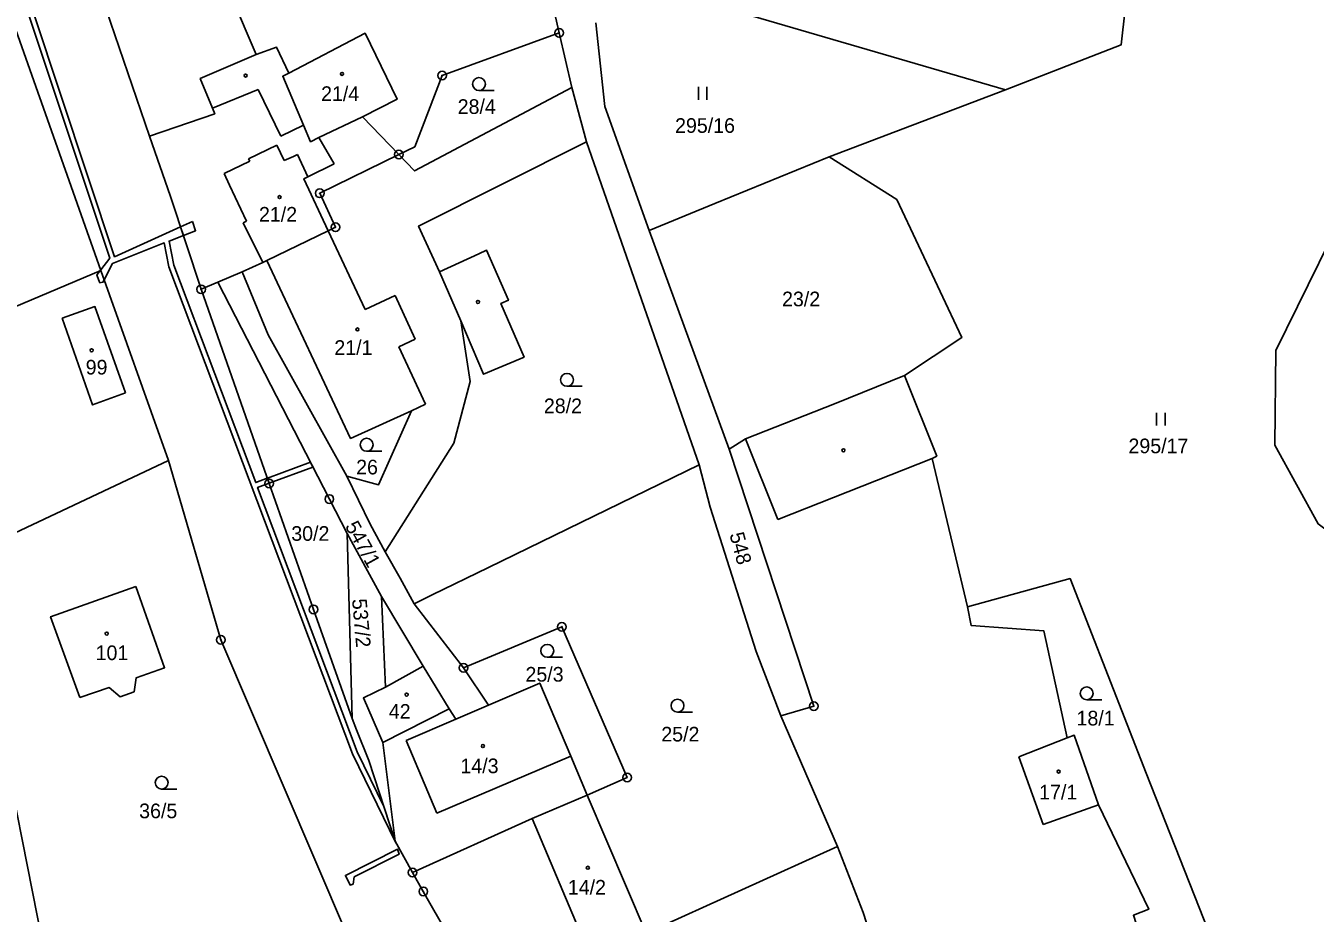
# Model space of a CAD drawing. Extents: x -680203 to -673936, y -1102717 to -1093650.
# Drawn here: x -676726.9 to -676577.2, y -1096713.9 to -1096610.9 of the extents above; entities that cross this region are included whole.
import ezdxf

# ---------------------------------------------------------------- set-up
doc = ezdxf.new("R2010")
doc.units = 0
for name, color, linetype in [('_Ideová část', 7, 'Continuous'), ('SOxx02xx_Koleje_param další_Popis10', 7, 'Continuous'), ('SOxxxxxx_Koleje_hlavní_body_Popis10', 7, 'Continuous'), ('SOxxxxxx_Koleje_LN_parametry_Popis10', 7, 'Continuous'), ('SOxxxxxx_Koleje_param další_Popis10', 7, 'Continuous'), ('SOxxxxxx_Osa_bod_P', 7, 'Continuous'), ('SOxxxxxx_Staničení_Popis10', 7, 'Continuous'), ('x_prac', 7, 'Continuous')]:
    doc.layers.add(name, color=color, linetype=linetype)

msp = doc.modelspace()

# ---------------------------------------------------------------- linework, layer by layer
at = {"layer": '_Ideová část'}
msp.add_circle((-677321.69, -1096651.16), 1076.75, dxfattribs=at)
at = {"layer": 'SOxx02xx_Koleje_param další_Popis10'}
for centre, radius in [((-676665.01, -1096611.7), 0.5), ((-676665.01, -1096611.7), 0.0303), ((-676678.59, -1096616.64), 0.5), ((-676678.59, -1096616.64), 0.0303), ((-676683.61, -1096625.82), 0.5), ((-676683.61, -1096625.82), 0.0303), ((-676692.8, -1096630.32), 0.5), ((-676692.8, -1096630.32), 0.0303), ((-676690.98, -1096634.26), 0.5), ((-676690.98, -1096634.26), 0.0303), ((-676706.57, -1096641.47), 0.5), ((-676706.57, -1096641.47), 0.0303), ((-676698.66, -1096664.01), 0.5), ((-676698.66, -1096664.01), 0.0303), ((-676691.68, -1096665.82), 0.5), ((-676691.68, -1096665.82), 0.0303), ((-676693.53, -1096678.63), 0.5), ((-676693.53, -1096678.63), 0.0303), ((-676664.68, -1096680.66), 0.5), ((-676664.68, -1096680.66), 0.0303), ((-676704.27, -1096682.16), 0.5), ((-676704.27, -1096682.16), 0.0303), ((-676676.1, -1096685.42), 0.5), ((-676676.1, -1096685.42), 0.0303), ((-676635.44, -1096689.86), 0.5), ((-676635.44, -1096689.86), 0.0303), ((-676657.11, -1096698.14), 0.5), ((-676657.11, -1096698.14), 0.0303), ((-676682.02, -1096709.19), 0.5), ((-676682.02, -1096709.19), 0.0303), ((-676680.77, -1096711.38), 0.5), ((-676680.77, -1096711.38), 0.0303)]:
    msp.add_circle(centre, radius, dxfattribs=at)
at = {"layer": 'SOxxxxxx_Koleje_hlavní_body_Popis10'}
for p, q in [((-676674.31, -1096618.39), (-676672.56, -1096618.39)), ((-676648.84, -1096619.46), (-676648.84, -1096617.96)), ((-676647.84, -1096619.46), (-676647.84, -1096617.96)), ((-676664.09, -1096652.73), (-676662.34, -1096652.73)), ((-676595.66, -1096657.3), (-676595.66, -1096655.8)), ((-676594.66, -1096657.3), (-676594.66, -1096655.8)), ((-676687.35, -1096660.27), (-676685.6, -1096660.27)), ((-676666.38, -1096684.19), (-676664.63, -1096684.19)), ((-676603.75, -1096689.13), (-676602, -1096689.13)), ((-676651.26, -1096690.56), (-676649.51, -1096690.56)), ((-676711.15, -1096699.5), (-676709.4, -1096699.5))]:
    msp.add_line(p, q, dxfattribs=at)
for centre in [(-676674.31, -1096617.64), (-676664.09, -1096651.98), (-676687.35, -1096659.52), (-676666.38, -1096683.44), (-676603.75, -1096688.38), (-676651.26, -1096689.81), (-676711.15, -1096698.75)]:
    msp.add_circle(centre, 0.75, dxfattribs=at)
at = {"layer": 'SOxxxxxx_Koleje_LN_parametry_Popis10'}
msp.add_lwpolyline([(-676726.58, -1096609.65), (-676717.18, -1096637.86), (-676718.23, -1096639.22), (-676718.2, -1096639.29), (-676717.82, -1096640.35), (-676716.87, -1096638.47), (-676710.85, -1096636.09), (-676710.3, -1096638.84), (-676689, -1096695.42), (-676683.98, -1096705.74), (-676684.04, -1096705.54), (-676685.36, -1096701.51), (-676688.44, -1096695.19), (-676700.01, -1096664.47), (-676698.68, -1096663.98), (-676698.89, -1096663.41), (-676700.22, -1096663.91), (-676709.72, -1096638.66), (-676710.29, -1096635.87), (-676708.63, -1096635.22), (-676708.95, -1096634.23), (-676716.61, -1096637.69), (-676726, -1096609.47)], dxfattribs=at)
for points in [[(-676707.57, -1096633.61), (-676708.95, -1096634.23), (-676708.63, -1096635.22), (-676707.21, -1096634.66)], [(-676718.32, -1096640.73), (-676717.97, -1096640.65), (-676717.82, -1096640.35), (-676718.2, -1096639.29), (-676718.32, -1096639.34), (-676718.69, -1096639.82)], [(-676693.88, -1096661.54), (-676698.87, -1096663.41), (-676698.67, -1096663.98), (-676693.58, -1096662.12)], [(-676688.92, -1096710.52), (-676688.81, -1096709.7), (-676683.59, -1096707.07), (-676683.76, -1096706.48), (-676689.81, -1096709.53), (-676689.27, -1096710.65)]]:
    msp.add_lwpolyline(points, close=True, dxfattribs=at)
at = {"layer": 'SOxxxxxx_Koleje_param další_Popis10'}
for centre in [(-676690.21, -1096616.46), (-676701.4, -1096616.65), (-676697.46, -1096630.76), (-676674.43, -1096642.94), (-676688.42, -1096646.13), (-676719.28, -1096648.55), (-676631.99, -1096660.16), (-676717.53, -1096681.45), (-676682.71, -1096688.53), (-676673.86, -1096694.5), (-676607.01, -1096697.46), (-676661.67, -1096708.63)]:
    msp.add_circle(centre, 0.175, dxfattribs=at)
at = {"layer": 'SOxxxxxx_Staničení_Popis10'}
for p, q in [((-676699.94, -1096618.26), (-676705.25, -1096620.43)), ((-676697.3, -1096623.7), (-676699.94, -1096618.26)), ((-676687.82, -1096621.43), (-676692.9, -1096623.84)), ((-676694.7, -1096622.41), (-676697.3, -1096623.7)), ((-676701.05, -1096626.33), (-676697.76, -1096624.75)), ((-676697.76, -1096624.75), (-676696.93, -1096626.52)), ((-676703.9, -1096628.02), (-676700.92, -1096626.6)), ((-676700.92, -1096626.6), (-676701.05, -1096626.33)), ((-676696.93, -1096626.52), (-676695.86, -1096626.04)), ((-676695.86, -1096626.04), (-676695.38, -1096625.82)), ((-676695.38, -1096625.82), (-676694.18, -1096628.41)), ((-676703.27, -1096629.36), (-676703.9, -1096628.02)), ((-676701.3, -1096633.55), (-676703.27, -1096629.36)), ((-676701.69, -1096633.74), (-676701.3, -1096633.55)), ((-676699.42, -1096638.35), (-676701.69, -1096633.74)), ((-676687.53, -1096643.83), (-676691.81, -1096634.69)), ((-676678.89, -1096639.44), (-676676.42, -1096645.11)), ((-676684.04, -1096642.18), (-676687.53, -1096643.83)), ((-676681.7, -1096647.26), (-676684.04, -1096642.18)), ((-676683.61, -1096648.14), (-676681.7, -1096647.26)), ((-676680.53, -1096654.81), (-676683.61, -1096648.14)), ((-676682.15, -1096655.59), (-676680.53, -1096654.81)), ((-676639.62, -1096668.18), (-676643.37, -1096658.84)), ((-676621.7, -1096661.1), (-676639.62, -1096668.18)), ((-676685.15, -1096687.66), (-676680.78, -1096685.22)), ((-676676.99, -1096691.38), (-676682.75, -1096693.85)), ((-676679.21, -1096702.31), (-676682.75, -1096693.85)), ((-676606.02, -1096693.53), (-676611.62, -1096695.74)), ((-676679.21, -1096702.31), (-676663.63, -1096695.69)), ((-676611.62, -1096695.74), (-676608.79, -1096703.61)), ((-676608.79, -1096703.61), (-676602.38, -1096701.34)), ((-676661.3, -1096719.07), (-676668.13, -1096702.93))]:
    msp.add_line(p, q, dxfattribs=at)
at = {"layer": 'x_prac'}
for p, q in [((-676724.21, -1096589.54), (-676712.57, -1096623.67)), ((-676706.46, -1096599.44), (-676700.18, -1096614.19)), ((-676661.68, -1096604.14), (-676613.18, -1096618.31)), ((-676718.2, -1096639.29), (-676730.11, -1096605.57)), ((-676665.01, -1096611.7), (-676665.56, -1096609.34)), ((-676678.59, -1096616.64), (-676665.01, -1096611.7)), ((-676663.53, -1096618.04), (-676665.01, -1096611.7)), ((-676681.74, -1096624.91), (-676678.59, -1096616.64)), ((-676661.82, -1096624.33), (-676663.53, -1096618.04)), ((-676633.66, -1096626.09), (-676613.18, -1096618.31)), ((-676683.61, -1096625.82), (-676681.74, -1096624.91)), ((-676648.76, -1096661.85), (-676661.82, -1096624.33)), ((-676683.61, -1096625.82), (-676692.8, -1096630.32)), ((-676691.81, -1096634.69), (-676698.94, -1096638.13)), ((-676645.26, -1096660.02), (-676654.54, -1096634.65)), ((-676718.2, -1096639.29), (-676736.66, -1096647.09)), ((-676710.34, -1096661.36), (-676718.2, -1096639.29)), ((-676704.61, -1096640.63), (-676701.8, -1096639.42)), ((-676706.57, -1096641.47), (-676704.61, -1096640.63)), ((-676706.57, -1096641.47), (-676698.66, -1096664.01)), ((-676691.68, -1096665.82), (-676704.61, -1096640.63)), ((-676645.26, -1096660.02), (-676635.44, -1096689.86)), ((-676733.87, -1096672.43), (-676710.34, -1096661.36)), ((-676689.62, -1096669.83), (-676691.68, -1096665.82)), ((-676685.64, -1096677.13), (-676689.62, -1096669.83)), ((-676689.02, -1096691.29), (-676689.62, -1096669.83)), ((-676733.87, -1096672.43), (-676721.77, -1096733.64)), ((-676676.1, -1096685.42), (-676681.84, -1096677.98)), ((-676673.21, -1096689.77), (-676676.1, -1096685.42)), ((-676685.46, -1096694.08), (-676677.77, -1096690.19)), ((-676635.44, -1096689.86), (-676639.26, -1096690.98)), ((-676639.26, -1096690.98), (-676632.69, -1096706.15)), ((-676684.04, -1096705.54), (-676685.46, -1096694.08)), ((-676654.91, -1096716.21), (-676661.76, -1096700.21)), ((-676682.02, -1096709.19), (-676684.04, -1096705.54)), ((-676632.69, -1096706.15), (-676654.91, -1096716.21))]:
    msp.add_line(p, q, dxfattribs=at)
for points in [[(-676613.18, -1096618.31), (-676599.76, -1096613.09), (-676598.77, -1096604.41), (-676581.21, -1096593.33), (-676577.38, -1096586.88)], [(-676572.18, -1096592.51), (-676578.95, -1096599.2), (-676572.83, -1096608.78), (-676575.4, -1096622.86), (-676571.76, -1096628.2), (-676581.81, -1096648.56), (-676581.91, -1096659.58), (-676576.87, -1096668.7), (-676567.39, -1096675.78), (-676565.67, -1096688.73), (-676558.87, -1096694.53), (-676558.25, -1096706.77)], [(-676696.39, -1096616.37), (-676687.53, -1096611.74), (-676683.8, -1096619.39), (-676687.82, -1096621.43), (-676683.61, -1096625.82)], [(-676654.54, -1096634.65), (-676659.68, -1096620.25), (-676660.74, -1096610.54)], [(-676696.39, -1096616.37), (-676697.83, -1096613.35), (-676700.18, -1096614.19)], [(-676700.18, -1096614.19), (-676706.67, -1096617), (-676705.25, -1096620.43), (-676704.99, -1096621.09), (-676712.57, -1096623.67)], [(-676691.14, -1096626.91), (-676692.9, -1096623.84), (-676693.86, -1096624.34), (-676694.7, -1096622.41), (-676697.09, -1096616.72), (-676696.39, -1096616.37)], [(-676663.53, -1096618.04), (-676681.78, -1096627.73), (-676683.61, -1096625.82)], [(-676712.57, -1096623.67), (-676710.12, -1096630.69), (-676706.57, -1096641.47)], [(-676685.21, -1096671.95), (-676677.23, -1096659.35), (-676675.32, -1096652.16), (-676676.42, -1096645.11), (-676673.78, -1096651.33), (-676669.07, -1096649.34), (-676671.76, -1096643.11), (-676670.89, -1096642.73), (-676673.44, -1096636.91), (-676674.32, -1096637.33), (-676678.89, -1096639.44), (-676681.32, -1096634.13), (-676661.82, -1096624.33)], [(-676633.66, -1096626.09), (-676646.92, -1096631.51), (-676654.54, -1096634.65)], [(-676624.89, -1096651.46), (-676618.23, -1096647.06), (-676625.81, -1096631.04), (-676633.66, -1096626.09)], [(-676691.81, -1096634.69), (-676694.64, -1096628.64), (-676694.18, -1096628.41), (-676691.14, -1096626.91)], [(-676692.8, -1096630.32), (-676690.98, -1096634.26), (-676691.81, -1096634.69)], [(-676701.8, -1096639.42), (-676699.42, -1096638.35), (-676698.94, -1096638.13)], [(-676698.94, -1096638.13), (-676689.22, -1096658.79), (-676682.15, -1096655.59)], [(-676701.8, -1096639.42), (-676698.78, -1096646.77), (-676689.65, -1096663.16)], [(-676715.33, -1096653.5), (-676718.89, -1096643.48), (-676722.7, -1096644.82)], [(-676722.7, -1096644.82), (-676719.18, -1096654.89), (-676715.33, -1096653.5)], [(-676624.89, -1096651.46), (-676633.03, -1096654.77), (-676643.37, -1096658.84), (-676645.26, -1096660.02)], [(-676617.58, -1096678.32), (-676621.7, -1096661.1), (-676621.16, -1096660.83), (-676624.89, -1096651.46)], [(-676682.15, -1096655.59), (-676685.97, -1096664.17), (-676689.65, -1096663.16)], [(-676689.7, -1096716.26), (-676704.27, -1096682.16), (-676710.34, -1096661.36)], [(-676681.84, -1096677.98), (-676679.76, -1096676.96), (-676673.22, -1096673.75), (-676648.76, -1096661.85)], [(-676648.76, -1096661.85), (-676647.45, -1096666.76), (-676642.14, -1096683.52), (-676639.26, -1096690.98)], [(-676698.66, -1096664.01), (-676693.53, -1096678.63), (-676689.02, -1096691.29)], [(-676689.65, -1096663.16), (-676686.94, -1096668.73), (-676685.21, -1096671.95)], [(-676685.21, -1096671.95), (-676683.47, -1096675.02), (-676681.84, -1096677.98)], [(-676714.16, -1096675.97), (-676724.04, -1096679.48), (-676720.66, -1096688.87)], [(-676720.66, -1096688.87), (-676717.25, -1096687.71), (-676715.98, -1096688.77), (-676714.36, -1096688.2), (-676714.11, -1096686.58), (-676710.82, -1096685.4), (-676714.16, -1096675.97)], [(-676584.55, -1096728.85), (-676596.86, -1096697.66), (-676605.69, -1096675.05), (-676617.58, -1096678.32)], [(-676685.64, -1096677.13), (-676685.15, -1096687.66), (-676687.72, -1096688.92), (-676685.46, -1096694.08)], [(-676677.77, -1096690.19), (-676680.78, -1096685.22), (-676685.64, -1096677.13)], [(-676597.48, -1096716.82), (-676598.33, -1096714.15), (-676596.55, -1096713.44), (-676602.38, -1096701.34), (-676605.19, -1096693.24), (-676606.02, -1096693.53), (-676608.73, -1096681.11), (-676617.15, -1096680.51), (-676617.58, -1096678.32)], [(-676676.1, -1096685.42), (-676664.68, -1096680.66), (-676657.11, -1096698.14), (-676661.76, -1096700.21)], [(-676661.76, -1096700.21), (-676663.63, -1096695.69), (-676667.26, -1096687.19), (-676673.21, -1096689.77)], [(-676677.77, -1096690.19), (-676676.99, -1096691.38), (-676673.21, -1096689.77)], [(-676689.02, -1096691.29), (-676688.54, -1096692.62), (-676687.11, -1096696.19), (-676684.04, -1096705.54)], [(-676682.02, -1096709.19), (-676668.13, -1096702.93), (-676661.76, -1096700.21)], [(-676632.69, -1096706.15), (-676629.71, -1096713.83), (-676625.93, -1096725.59), (-676623.47, -1096734.91), (-676622.83, -1096737.29), (-676622.62, -1096738.8)], [(-676673.32, -1096724.5), (-676677.9, -1096716.44), (-676680.77, -1096711.38), (-676682.02, -1096709.19)]]:
    msp.add_lwpolyline(points, dxfattribs=at)

# ---------------------------------------------------------------- texts
at = {"layer": 'SOxxxxxx_Osa_bod_P'}
for s, p in [('21/4', (-676692.64, -1096619.6)), ('28/4', (-676676.78, -1096621.1)), ('295/16', (-676651.54, -1096623.3)), ('21/2', (-676699.85, -1096633.61)), ('23/2', (-676639.12, -1096643.44)), ('21/1', (-676691.1, -1096649.08)), ('99', (-676719.97, -1096651.36)), ('28/2', (-676666.77, -1096655.85)), ('295/17', (-676598.9, -1096660.5)), ('26', (-676688.57, -1096662.96)), ('30/2', (-676696.1, -1096670.67)), ('101', (-676718.82, -1096684.52)), ('25/3', (-676668.91, -1096687.02)), ('42', (-676684.78, -1096691.33)), ('18/1', (-676604.93, -1096692.11)), ('25/2', (-676653.14, -1096693.97)), ('14/3', (-676676.46, -1096697.65)), ('17/1', (-676609.27, -1096700.7)), ('36/5', (-676713.76, -1096702.88)), ('14/2', (-676663.99, -1096711.75))]:
    msp.add_text(s, height=1.7, dxfattribs=at).set_placement(p)
for s, rotation, p in [('547/1', 299, (-676689.91, -1096668.96)), ('548', 285, (-676645.24, -1096669.92)), ('537/2', 275, (-676689.05, -1096677.46))]:
    msp.add_text(s, height=1.7, rotation=rotation, dxfattribs=at).set_placement(p)

doc.saveas('drawing.dxf')
